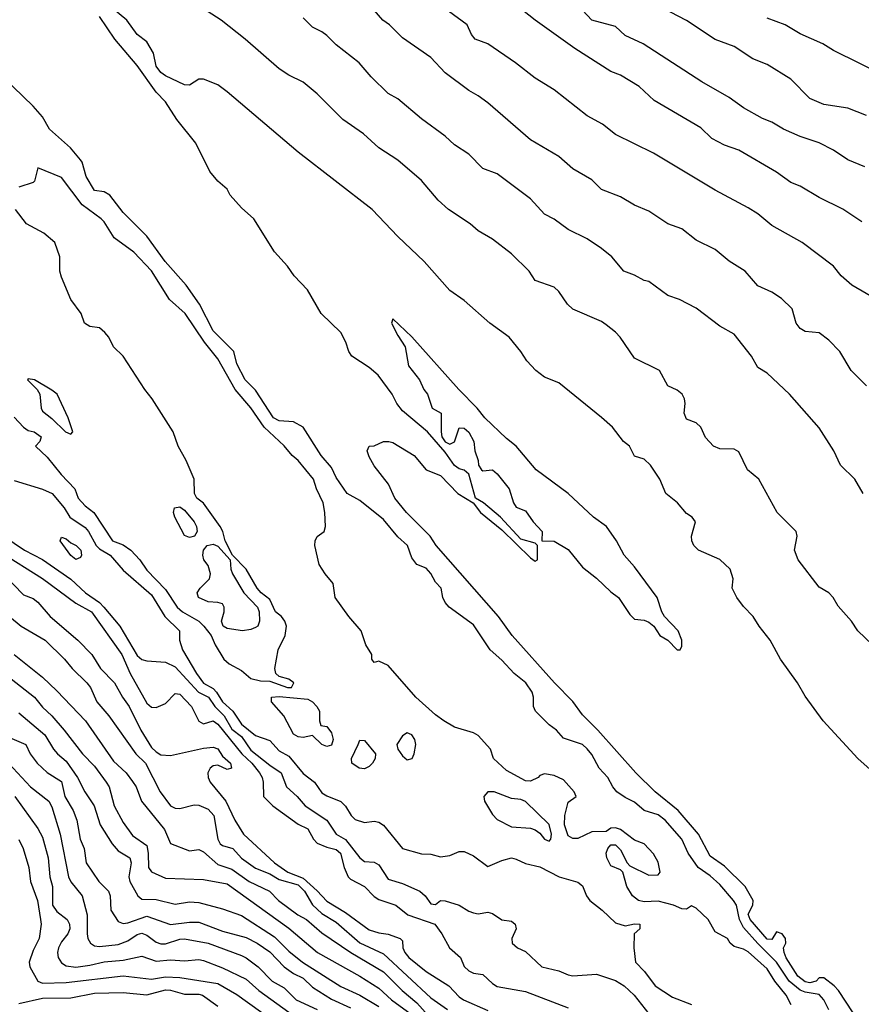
# Model space of a CAD drawing. Header units: metres. Extents: x -46681 to -43747, y -240911 to -237677.
# Tile 1037 of 1056: x -44334 to -44245, y -238198 to -238094. Entities that reach past the tile are written whole.
import ezdxf

# ---------------------------------------------------------------- set-up
doc = ezdxf.new("R2010")
doc.units = ezdxf.units.M
doc.layers.add('CONTOUR_INDEX', color=1, linetype='Continuous')
doc.layers.add('CONTOUR_INTER', color=3, linetype='Continuous')

msp = doc.modelspace()

# ---------------------------------------------------------------- linework, layer by layer
at = {"layer": 'CONTOUR_INDEX'}
for points, elevation in [([(-44244.6, -238132.66), (-44246.24, -238131.02), (-44247.42, -238129.02), (-44248.6, -238127.83), (-44249.6, -238127.05), (-44251.1, -238126.92), (-44251.6, -238126.6), (-44252.04, -238126.02), (-44252.47, -238124.52), (-44253.6, -238123.44), (-44254.6, -238122.74), (-44256.1, -238122.07), (-44257.42, -238120.52), (-44259.1, -238119.49), (-44260.6, -238118.26), (-44262.6, -238117.25), (-44264.1, -238116.08), (-44265.6, -238115.53), (-44267.6, -238114.2), (-44269.1, -238113.56), (-44270.6, -238112.68), (-44272.6, -238111.92), (-44273.6, -238110.88), (-44275.6, -238109.71), (-44277.1, -238108.41), (-44280.1, -238106.68), (-44284.6, -238102.75), (-44285.6, -238102.01), (-44286.6, -238101.46), (-44289.1, -238099.57), (-44290.6, -238097.95), (-44293.6, -238095.9), (-44294.96, -238094.52), (-44295.66, -238094.02), (-44296.6, -238092.96)], 60), ([(-44242.45, -238100.02), (-44248.1, -238097.21), (-44249.23, -238096.52), (-44251.6, -238095.47), (-44253.21, -238094.52), (-44255.1, -238093.82)], 65), ([(-44248.6, -238198.56), (-44249.1, -238197.52), (-44249.6, -238196.95), (-44251.1, -238196.71), (-44251.6, -238196.5), (-44252.78, -238195.52), (-44254.1, -238193.51), (-44256.1, -238191.57), (-44257.6, -238189.85), (-44258.02, -238189.02), (-44258.35, -238187.52), (-44258.66, -238187.02), (-44260.1, -238185.33), (-44261.1, -238184.42), (-44262.37, -238183.52), (-44263.44, -238182.02), (-44264.1, -238180.52), (-44265.87, -238178.52), (-44266.6, -238177.96), (-44268.1, -238177.49), (-44269.1, -238176.62), (-44270.1, -238176.14), (-44270.97, -238175.52), (-44271.39, -238175.02), (-44271.93, -238174.02), (-44272.85, -238173.02), (-44273.6, -238171.59), (-44274.1, -238171), (-44274.6, -238170.52), (-44276.6, -238169.86), (-44277.34, -238169.02), (-44278.1, -238168.45), (-44279.56, -238167.02), (-44279.76, -238166.52), (-44279.78, -238165.52), (-44279.92, -238165.02), (-44280.56, -238164.02), (-44281.81, -238163.02), (-44283.1, -238161.61), (-44284.35, -238160.52), (-44286.1, -238157.9), (-44288.68, -238156.02), (-44289.11, -238155.52), (-44289.34, -238155.02), (-44289.53, -238154.02), (-44290.1, -238153.39), (-44290.6, -238152.46), (-44291.1, -238151.92), (-44292.1, -238151.51), (-44292.6, -238150.83), (-44293.07, -238149.52), (-44294.1, -238148.6), (-44295.6, -238146.76), (-44298.1, -238144.75), (-44299.45, -238144.02), (-44300.6, -238142.33), (-44301.1, -238141.26), (-44302.17, -238140.02), (-44304.07, -238137.02), (-44305.1, -238136.44), (-44306.6, -238136.34), (-44307.2, -238136.02), (-44309.1, -238133.11), (-44310.2, -238132.02), (-44311.1, -238130.33), (-44311.42, -238129.02), (-44313.6, -238126.84), (-44315.03, -238124.02), (-44316.45, -238122.02), (-44318.64, -238119.52), (-44320.6, -238116.84), (-44323.1, -238114.35), (-44324.49, -238112.52), (-44325.1, -238112.16), (-44326.1, -238112.02), (-44326.98, -238110.52), (-44327.41, -238109.02), (-44327.6, -238108.78), (-44328.66, -238107.52), (-44330.87, -238105.52), (-44331.6, -238104.23), (-44332.6, -238103.11), (-44336.83, -238099.02)], 55), ([(-44339.1, -238146.23), (-44333.49, -238150.02), (-44331.6, -238150.98), (-44328.6, -238153.07), (-44327.05, -238154.52), (-44325.6, -238155.54), (-44325.13, -238156.02), (-44323.43, -238158.02), (-44321.6, -238161.12), (-44321.1, -238161.55), (-44320.6, -238161.71), (-44318.6, -238161.84), (-44317.6, -238162.34), (-44315.13, -238165.02), (-44314.07, -238165.52), (-44313.41, -238166.52), (-44312.42, -238167.52), (-44311.6, -238168.91), (-44310.6, -238169.68), (-44309.6, -238171.15), (-44307.6, -238172.73), (-44306.4, -238173.52), (-44305.84, -238175.02), (-44304.7, -238176.02), (-44303.88, -238177.02), (-44301.6, -238178.54), (-44300.6, -238179.99), (-44299.6, -238180.57), (-44298.1, -238182.5), (-44297.6, -238182.88), (-44296.6, -238182.97), (-44296.1, -238183.25), (-44295.1, -238184.76), (-44293.6, -238185.23), (-44291.75, -238186.02), (-44291.21, -238186.52), (-44290.6, -238187.35), (-44290.1, -238187.44), (-44289.6, -238187.03), (-44289.1, -238187.05), (-44287.6, -238187.49), (-44286.6, -238188.14), (-44286.1, -238188.33), (-44285.6, -238188.43), (-44284.6, -238188.26), (-44284.1, -238188.37), (-44283.1, -238189.04), (-44282.1, -238189.2), (-44281.7, -238189.52), (-44281.61, -238190.02), (-44282.04, -238191.02), (-44282.01, -238191.52), (-44281.45, -238192.02), (-44280.6, -238192.39), (-44278.87, -238194.02), (-44277.1, -238194.44), (-44276.1, -238194.87), (-44275.6, -238194.96), (-44273.1, -238194.81), (-44271.1, -238195.48), (-44270.21, -238196.02), (-44269.14, -238197.02), (-44267.6, -238198.97)], 55), ([(-44329.74, -238149.02), (-44329.6, -238148.64), (-44329.1, -238148.8), (-44328.6, -238149.24), (-44328.06, -238149.52), (-44327.55, -238150.02), (-44327.49, -238150.52), (-44327.6, -238150.79), (-44328.1, -238150.98), (-44328.6, -238150.57), (-44329.74, -238149.02)], 55), ([(-44337.1, -238161.9), (-44332.44, -238165.52), (-44331.6, -238166.6), (-44330.6, -238167.52), (-44329.3, -238169.02), (-44327.39, -238171.52), (-44326.1, -238172.83), (-44324.88, -238174.52), (-44324.58, -238175.02), (-44324.03, -238177.02), (-44323.1, -238178.77), (-44322.1, -238180.16), (-44320.6, -238181.22), (-44320.44, -238182.02), (-44320.41, -238183.52), (-44320.1, -238183.99), (-44318.6, -238184.64), (-44314.6, -238184.8), (-44312.1, -238185.26), (-44305.6, -238189.95), (-44302.58, -238192.52), (-44298.1, -238195.01), (-44296.1, -238196.29), (-44294.75, -238197.52), (-44292.67, -238199.02)], 60), ([(-44334.1, -238180.57), (-44333.63, -238181.52), (-44333.06, -238183.52), (-44332.87, -238185.02), (-44332.12, -238187.02), (-44331.8, -238189.02), (-44331.74, -238189.52), (-44331.97, -238191.02), (-44332.6, -238192.3), (-44333, -238193.52), (-44332.95, -238194.02), (-44332.1, -238195.55), (-44331.6, -238195.73), (-44329.1, -238195.68), (-44323.1, -238194.98), (-44320.1, -238195.31), (-44318.6, -238195.06), (-44317.1, -238195.14), (-44313.1, -238195.78), (-44311.1, -238196.96), (-44306.08, -238200.52)], 65)]:
    msp.add_lwpolyline(points, dxfattribs=dict(at, elevation=elevation))
at = {"layer": 'CONTOUR_INTER'}
for points, elevation in [([(-44245.1, -238115.31), (-44247.1, -238113.99), (-44249.6, -238112.75), (-44251.6, -238111.56), (-44252.6, -238111.16), (-44254.1, -238110.09), (-44258.1, -238107.75), (-44259.6, -238107.21), (-44260.94, -238106.52), (-44262.1, -238105.39), (-44267.02, -238102.52), (-44268.6, -238101.03), (-44270.6, -238099.85), (-44271.6, -238099.43), (-44275.4, -238097.02), (-44279.6, -238094.01), (-44284.6, -238090.06)], 62), ([(-44242.4, -238161.52), (-44245.51, -238158.52), (-44246.2, -238157.52), (-44247.6, -238155.93), (-44248.14, -238155.02), (-44248.6, -238154.52), (-44249.6, -238153.9), (-44251.83, -238151.02), (-44252.21, -238150.02), (-44251.92, -238148.52), (-44252.05, -238148.02), (-44254.03, -238146.02), (-44255.98, -238142.52), (-44257.18, -238141.52), (-44258.1, -238139.62), (-44258.6, -238139.34), (-44260.1, -238139.31), (-44260.75, -238139.02), (-44261.6, -238138.12), (-44262.11, -238137.02), (-44262.6, -238136.54), (-44263.6, -238136.16), (-44263.85, -238135.52), (-44263.75, -238134.52), (-44263.82, -238134.02), (-44264.08, -238133.52), (-44264.6, -238133.12), (-44265.6, -238132.65), (-44266.47, -238131.02), (-44269.1, -238129.71), (-44270.61, -238127.52), (-44271.1, -238126.97), (-44272.1, -238126.2), (-44272.6, -238125.86), (-44275.6, -238124.54), (-44276.18, -238124.02), (-44277.1, -238122.67), (-44277.6, -238122.23), (-44279.6, -238121.51), (-44280.23, -238120.52), (-44282.1, -238118.7), (-44284.1, -238117.16), (-44285.6, -238116.29), (-44286.46, -238115.52), (-44288.73, -238114.02), (-44289.83, -238113.02), (-44291.6, -238110.97), (-44294.1, -238108.8), (-44296.09, -238107.52), (-44297.72, -238106.02), (-44299.9, -238104.52), (-44302.6, -238101.81), (-44304.1, -238100.58), (-44305.6, -238099.85), (-44306.6, -238099.18), (-44310.22, -238096.02), (-44312.73, -238094.02), (-44315.6, -238092.18)], 58), ([(-44243.54, -238123.52), (-44246.15, -238122.02), (-44247.3, -238121.02), (-44248.1, -238120.02), (-44251.42, -238117.52), (-44254.6, -238115.71), (-44256.1, -238114.49), (-44257.1, -238113.84), (-44260.6, -238111.98), (-44267.1, -238108.06), (-44271.1, -238106.09), (-44272.5, -238105.02), (-44274.1, -238104.14), (-44277.6, -238101.37), (-44279.6, -238100.14), (-44281.68, -238098.52), (-44284.6, -238096.51), (-44285.93, -238096.02), (-44286.32, -238095.52), (-44286.76, -238094.52), (-44290.18, -238092.02)], 61), ([(-44243.6, -238173.75), (-44245.52, -238172.02), (-44249.17, -238168.02), (-44251.1, -238165.44), (-44251.89, -238164.02), (-44253.68, -238161.52), (-44254.78, -238159.52), (-44255.96, -238158.02), (-44256.57, -238157.02), (-44257.6, -238155.97), (-44258.31, -238155.02), (-44258.78, -238154.02), (-44258.69, -238153.02), (-44259.02, -238152.02), (-44260.1, -238151), (-44262.36, -238150.02), (-44262.85, -238149.52), (-44263.06, -238149.02), (-44263.08, -238148.52), (-44262.67, -238147.02), (-44263.02, -238146.52), (-44263.6, -238146.12), (-44264.56, -238145.02), (-44265.81, -238144.02), (-44266.43, -238142.52), (-44267.42, -238141.02), (-44268.1, -238140.41), (-44269.1, -238140.08), (-44269.63, -238139.02), (-44270.25, -238138.52), (-44271.41, -238137.02), (-44272.6, -238136), (-44277.1, -238132.34), (-44278.6, -238131.75), (-44279.52, -238131.02), (-44280.48, -238130.02), (-44281.1, -238129.02), (-44282.32, -238127.52), (-44284.37, -238126.02), (-44287.1, -238123.63), (-44288.6, -238122.57), (-44291.31, -238119.52), (-44294.1, -238116.89), (-44296.8, -238114.02), (-44304.6, -238107.98), (-44312.1, -238101.59), (-44313.1, -238100.87), (-44314.6, -238100.24), (-44315.1, -238100.26), (-44316.1, -238100.89), (-44316.6, -238100.84), (-44318.6, -238099.9), (-44319.1, -238099.54), (-44319.6, -238098.89), (-44319.9, -238097.52), (-44320.6, -238096.32), (-44321.6, -238095.52), (-44322.69, -238094.02), (-44324.1, -238092.86)], 57), ([(-44244.78, -238109.52), (-44246.6, -238108.76), (-44248.1, -238107.76), (-44249.6, -238106.97), (-44251.6, -238106.32), (-44253.36, -238105.52), (-44254.6, -238104.79), (-44255.6, -238104.42), (-44257.6, -238103.28), (-44259.1, -238102.2), (-44261.98, -238100.52), (-44268.2, -238096.52), (-44270.1, -238095.64), (-44271.1, -238094.68), (-44273.6, -238094.02), (-44274.6, -238092.97)], 63), ([(-44244.6, -238104.11), (-44246.6, -238103.33), (-44249.1, -238102.92), (-44250.6, -238102.29), (-44252.6, -238100.26), (-44255.1, -238098.71), (-44256.6, -238098.1), (-44258.6, -238096.81), (-44260.6, -238096.06), (-44263.6, -238094.06), (-44266.1, -238092.77)], 64), ([(-44245.29, -238200.02), (-44247.56, -238196.52), (-44248.03, -238196.02), (-44249.1, -238195.19), (-44249.6, -238195.17), (-44249.93, -238195.52), (-44250.6, -238195.7), (-44251.1, -238195.62), (-44251.85, -238195.02), (-44253.1, -238193.08), (-44253.32, -238192.52), (-44253.37, -238192.02), (-44253.13, -238191.52), (-44253.17, -238191.02), (-44253.51, -238190.52), (-44254.1, -238190.34), (-44254.6, -238191.12), (-44255.1, -238191.09), (-44256.9, -238189.02), (-44257.1, -238188.44), (-44256.62, -238187.52), (-44256.57, -238187.02), (-44257.43, -238185.52), (-44259.6, -238183.39), (-44261.1, -238182.32), (-44262.34, -238180.02), (-44264.51, -238177.52), (-44266.94, -238175.52), (-44268.95, -238173.52), (-44272.96, -238169.02), (-44274.6, -238167.4), (-44275.6, -238165.98), (-44277.55, -238164.02), (-44282.02, -238159.02), (-44283.47, -238157.02), (-44290.03, -238149.52), (-44290.69, -238148.52), (-44293.18, -238146.02), (-44294.41, -238144.52), (-44295.06, -238143.02), (-44296.6, -238141.1), (-44297.1, -238140.14), (-44297.32, -238139.52), (-44297.1, -238139.01), (-44296.6, -238138.98), (-44295.6, -238138.53), (-44295.03, -238138.52), (-44294.6, -238138.62), (-44292.36, -238140.02), (-44291.1, -238141.51), (-44289.6, -238142.12), (-44287.76, -238144.02), (-44286.12, -238145.02), (-44285.35, -238146.02), (-44283.1, -238147.87), (-44280.1, -238150.83), (-44279.6, -238151.16), (-44279.36, -238151.02), (-44279.34, -238149.52), (-44279.6, -238149.27), (-44281.1, -238148.85), (-44283.25, -238146.52), (-44285.06, -238145.02), (-44285.89, -238144.52), (-44286.6, -238141.99), (-44287.1, -238141.57), (-44287.6, -238141.42), (-44288.1, -238141.08), (-44289.1, -238139.66), (-44290.96, -238137.52), (-44293.6, -238135.28), (-44294.18, -238134.52), (-44294.68, -238133.52), (-44296.15, -238131.52), (-44297.1, -238130.72), (-44298.95, -238129.52), (-44299.27, -238129.02), (-44299.59, -238128.02), (-44300.1, -238127.02), (-44302.19, -238125.02), (-44303.62, -238122.52), (-44305.04, -238121.02), (-44305.75, -238120.02), (-44307.1, -238118.51), (-44309.3, -238115.02), (-44310.6, -238113.83), (-44311.78, -238112.52), (-44312.1, -238111.86), (-44313.1, -238111.03), (-44313.95, -238110.02), (-44315.41, -238107.02), (-44317.42, -238104.52), (-44318.6, -238102.66), (-44319.6, -238101.63), (-44321.6, -238098.81), (-44323.97, -238096.02), (-44325.6, -238093.65)], 56), ([(-44244.95, -238144.02), (-44245.84, -238142.52), (-44247.36, -238141.02), (-44248.07, -238139.52), (-44249.6, -238137.07), (-44252.73, -238133.52), (-44255.1, -238131.3), (-44256.1, -238130.71), (-44256.77, -238129.52), (-44258.6, -238127.18), (-44260.1, -238126.34), (-44262.6, -238124.43), (-44264.34, -238123.52), (-44265.6, -238123.11), (-44267.6, -238121.63), (-44268.1, -238121.52), (-44269.1, -238120.96), (-44270.22, -238120.52), (-44271.5, -238119.02), (-44272.6, -238118.14), (-44274.1, -238117.13), (-44276.1, -238116.14), (-44277.6, -238115.06), (-44278.61, -238114.52), (-44280.1, -238112.88), (-44283.6, -238110.24), (-44285.1, -238109.7), (-44286.6, -238108.18), (-44288.1, -238107.18), (-44289.1, -238106.27), (-44291.6, -238104.45), (-44294.1, -238102.32), (-44295.1, -238101.77), (-44296.9, -238100.02), (-44298.17, -238098.52), (-44300.6, -238096.63), (-44301.6, -238095.64), (-44302.1, -238095.25), (-44303.1, -238094.77), (-44304.1, -238093.78)], 59), ([(-44252.56, -238198.02), (-44253.09, -238197.02), (-44254.3, -238195.52), (-44255.1, -238194.23), (-44257.1, -238192.45), (-44257.6, -238192.17), (-44258.6, -238191.87), (-44259, -238191.52), (-44259.29, -238191.02), (-44260.6, -238190.33), (-44261.31, -238189.02), (-44262.6, -238187.84), (-44263.1, -238187.58), (-44263.6, -238187.92), (-44264.1, -238187.9), (-44264.98, -238187.52), (-44266.6, -238187.08), (-44268.1, -238187.17), (-44268.69, -238187.02), (-44269.33, -238186.52), (-44269.91, -238185.52), (-44270.35, -238184.02), (-44270.6, -238183.79), (-44271.6, -238183.36), (-44272.01, -238182.52), (-44272.09, -238182.02), (-44271.91, -238181.52), (-44271.6, -238181.12), (-44271.1, -238181.15), (-44270.6, -238181.67), (-44269.89, -238183.02), (-44269.6, -238183.35), (-44267.6, -238184.33), (-44266.6, -238184.3), (-44266.38, -238184.02), (-44266.6, -238182.98), (-44267.1, -238182.09), (-44268.1, -238181.04), (-44269.1, -238180.64), (-44270.6, -238179.53), (-44271.1, -238179.33), (-44271.6, -238179.39), (-44272.1, -238179.73), (-44273.6, -238179.77), (-44275.1, -238180.47), (-44275.6, -238180.48), (-44276.1, -238180.2), (-44276.48, -238179.02), (-44276.46, -238178.02), (-44276.1, -238176.64), (-44275.26, -238176.02), (-44275.49, -238175.52), (-44276.6, -238174.26), (-44277.6, -238173.82), (-44278.6, -238173.64), (-44279.1, -238173.8), (-44279.29, -238174.02), (-44280.1, -238174.42), (-44280.6, -238174.36), (-44282.6, -238173.29), (-44283.98, -238172.02), (-44284.3, -238171.02), (-44285.6, -238169.57), (-44286.1, -238169.31), (-44288.1, -238168.7), (-44289.24, -238168.02), (-44290.1, -238167.41), (-44292.18, -238165.52), (-44295.1, -238162.2), (-44296.1, -238161.73), (-44296.6, -238161.88), (-44296.83, -238161.52), (-44296.85, -238161.02), (-44297.46, -238160.02), (-44297.96, -238158.52), (-44299.26, -238157.02), (-44300.72, -238155.02), (-44300.9, -238153.52), (-44301.77, -238152.52), (-44302.38, -238151.52), (-44302.86, -238149.52), (-44302.81, -238149.02), (-44302.6, -238148.57), (-44301.85, -238148.02), (-44301.73, -238147.52), (-44301.78, -238146.02), (-44301.96, -238145.02), (-44302.68, -238143.52), (-44303, -238142.52), (-44304.6, -238140.54), (-44305.26, -238140.02), (-44306.1, -238138.97), (-44308.19, -238137.02), (-44309.6, -238134.99), (-44311.25, -238133.02), (-44313.1, -238129.8), (-44314.5, -238128.02), (-44316.53, -238125.02), (-44318.2, -238123.52), (-44320.1, -238120.49), (-44321.97, -238118.52), (-44324.02, -238117.02), (-44325.1, -238115.33), (-44325.42, -238115.02), (-44327.43, -238113.52), (-44329.6, -238110.66), (-44332.1, -238109.62), (-44332.44, -238111.02), (-44332.6, -238111.18), (-44334.1, -238111.67)], 54), ([(-44334.6, -238135.97), (-44333.6, -238137), (-44333.1, -238137.35), (-44332.49, -238137.52), (-44331.73, -238138.02), (-44331.89, -238138.52), (-44332.35, -238139.02), (-44331.1, -238140.19), (-44329.62, -238142.02), (-44328.19, -238143.52), (-44327.84, -238144.52), (-44327.1, -238145.33), (-44326.18, -238146.02), (-44324.2, -238149.02), (-44323.1, -238149.44), (-44322.29, -238150.02), (-44321.34, -238151.02), (-44320.6, -238152.11), (-44318.6, -238154.17), (-44317.37, -238156.02), (-44316.81, -238156.52), (-44315.1, -238157.52), (-44314.57, -238158.02), (-44313.78, -238159.02), (-44313.38, -238160.02), (-44312.45, -238161.52), (-44311.91, -238162.02), (-44310.6, -238162.71), (-44309.6, -238163.56), (-44308.6, -238163.81), (-44307.6, -238163.84), (-44305.72, -238164.52), (-44305.31, -238164.52), (-44305.07, -238164.02), (-44305.6, -238163.65), (-44306.6, -238163.34), (-44306.98, -238163.02), (-44307.08, -238162.52), (-44306.73, -238160.52), (-44305.97, -238159.02), (-44305.86, -238158.02), (-44306.02, -238157.52), (-44306.37, -238157.02), (-44306.99, -238156.52), (-44307.6, -238155.23), (-44308.51, -238154.52), (-44308.93, -238154.02), (-44310.1, -238152), (-44311.55, -238150.52), (-44312.31, -238149.02), (-44312.55, -238148.02), (-44312.85, -238147.52), (-44314.6, -238145.05), (-44315.31, -238144.52), (-44315.56, -238144.02), (-44315.58, -238142.52), (-44316.42, -238140.52), (-44317.28, -238139.02), (-44317.79, -238137.52), (-44320.01, -238134.02), (-44320.81, -238133.02), (-44323.08, -238129.52), (-44324.11, -238128.52), (-44324.6, -238127.52), (-44325.01, -238127.02), (-44325.6, -238126.53), (-44326.6, -238126.39), (-44327.16, -238126.02), (-44327.51, -238125.02), (-44328.62, -238123.52), (-44329.6, -238121.17), (-44329.76, -238120.52), (-44329.78, -238119.02), (-44330.29, -238117.52), (-44331.47, -238116.52), (-44333.3, -238115.52), (-44334.46, -238114.02)], 53), ([(-44294.6, -238125.56), (-44294.76, -238126.02), (-44294.1, -238127.32), (-44293.3, -238128.52), (-44292.98, -238130.52), (-44291.81, -238132.02), (-44291.36, -238133.02), (-44290.97, -238133.52), (-44290.45, -238135.02), (-44289.51, -238135.52), (-44289.53, -238137.52), (-44289.43, -238138.02), (-44289.1, -238138.56), (-44288.6, -238138.82), (-44288.1, -238138.55), (-44287.6, -238137.09), (-44287.1, -238137.13), (-44286.6, -238137.56), (-44286.06, -238138.52), (-44285.97, -238139.52), (-44285.61, -238140.52), (-44285.57, -238141.02), (-44285.25, -238141.52), (-44285.1, -238141.64), (-44284.1, -238141.53), (-44283.6, -238141.94), (-44282.34, -238143.52), (-44281.87, -238145.02), (-44281.6, -238145.46), (-44280.6, -238145.84), (-44279.81, -238147.02), (-44278.84, -238148.02), (-44278.89, -238149.02), (-44277.6, -238149.05), (-44276.1, -238149.94), (-44274.6, -238151.8), (-44273.1, -238152.95), (-44271.6, -238154.41), (-44270.79, -238155.02), (-44269.6, -238156.8), (-44269.1, -238157.29), (-44268.1, -238157.4), (-44267.6, -238157.63), (-44267.07, -238158.02), (-44266.44, -238159.02), (-44265.6, -238159.53), (-44264.6, -238160.55), (-44264.28, -238160.52), (-44264.1, -238160.15), (-44264.09, -238159.52), (-44264.51, -238158.52), (-44265.95, -238157.02), (-44266.23, -238156.52), (-44266.71, -238155.02), (-44269.1, -238151.76), (-44270.19, -238150.52), (-44270.99, -238149.02), (-44272.06, -238147.52), (-44273.45, -238146.52), (-44276.12, -238144.02), (-44279.49, -238141.52), (-44281.59, -238139.02), (-44282.6, -238138.22), (-44284.91, -238136.02), (-44285.7, -238135.02), (-44287.66, -238133.02), (-44292.6, -238127.48), (-44294.6, -238125.56)], 56), ([(-44333.1, -238131.91), (-44333.2, -238132.02), (-44332.17, -238133.02), (-44331.9, -238133.52), (-44331.73, -238135.02), (-44331.6, -238135.32), (-44330.6, -238136.1), (-44329.16, -238137.52), (-44328.6, -238137.74), (-44328.4, -238137.52), (-44328.88, -238136.02), (-44330.07, -238133.52), (-44330.6, -238133.09), (-44332.44, -238132.02), (-44333.1, -238131.91)], 52), ([(-44334.6, -238142.66), (-44331.6, -238143.56), (-44330.57, -238144.02), (-44329.33, -238145.52), (-44328.73, -238146.52), (-44327.1, -238147.63), (-44326.74, -238148.02), (-44325.92, -238149.52), (-44325.6, -238149.86), (-44324.45, -238150.52), (-44323.1, -238152.11), (-44320.1, -238154.72), (-44318.68, -238157.02), (-44317.14, -238158.52), (-44317.13, -238159.52), (-44316.82, -238160.52), (-44315.33, -238163.02), (-44314.6, -238164.04), (-44313.6, -238164.61), (-44313.23, -238165.02), (-44312.6, -238166.02), (-44311.52, -238167.02), (-44310.6, -238168.38), (-44309.1, -238169.59), (-44307.6, -238170.11), (-44306.6, -238171.21), (-44305.6, -238171.77), (-44304.1, -238173.6), (-44302.89, -238174.52), (-44302.1, -238175.64), (-44301.6, -238175.97), (-44300.1, -238176.56), (-44299.6, -238177.04), (-44299.02, -238178.02), (-44298.6, -238178.45), (-44297.6, -238178.76), (-44296.6, -238178.62), (-44296.1, -238178.73), (-44295.6, -238179.07), (-44293.6, -238181.53), (-44291.6, -238182.07), (-44290.6, -238182.13), (-44289.6, -238182.41), (-44288.6, -238182.26), (-44287.6, -238181.83), (-44287.1, -238181.84), (-44286.1, -238182.3), (-44284.6, -238183.42), (-44283.1, -238182.78), (-44282.1, -238182.52), (-44281.6, -238182.63), (-44280.6, -238183.12), (-44279.1, -238183.44), (-44277.04, -238184.52), (-44275.1, -238185.08), (-44274.6, -238185.47), (-44274.18, -238186.52), (-44273.82, -238187.02), (-44272.51, -238188.02), (-44271.1, -238189.36), (-44270.1, -238189.7), (-44269.1, -238189.47), (-44268.53, -238189.52), (-44268.54, -238190.02), (-44269.14, -238190.52), (-44269.17, -238192.02), (-44268.99, -238193.52), (-44268.04, -238194.52), (-44266.94, -238196.02), (-44265.1, -238197.22), (-44263.1, -238198)], 54), ([(-44317.66, -238145.52), (-44317.1, -238145.44), (-44316.6, -238145.78), (-44315.59, -238147.02), (-44315.35, -238147.52), (-44315.29, -238148.02), (-44315.56, -238148.52), (-44316.1, -238148.66), (-44316.6, -238148.47), (-44317.63, -238146.52), (-44317.76, -238146.02), (-44317.66, -238145.52)], 53), ([(-44314.23, -238149.52), (-44313.6, -238149.36), (-44313.1, -238149.57), (-44311.8, -238151.02), (-44311.71, -238152.02), (-44311.53, -238152.52), (-44310.33, -238154.52), (-44308.9, -238156.02), (-44308.72, -238156.52), (-44308.71, -238157.52), (-44308.88, -238158.02), (-44309.1, -238158.19), (-44309.6, -238158.4), (-44310.5, -238158.52), (-44312.1, -238158.27), (-44312.52, -238158.02), (-44312.72, -238157.52), (-44312.42, -238156.52), (-44312.41, -238156.02), (-44312.6, -238155.68), (-44313.1, -238155.52), (-44314.1, -238155.47), (-44315.12, -238155.02), (-44315.26, -238154.52), (-44314.94, -238154.02), (-44313.96, -238153.02), (-44313.85, -238152.52), (-44314.1, -238151.63), (-44314.57, -238151.02), (-44314.68, -238150.52), (-44314.59, -238150.02), (-44314.23, -238149.52)], 53), ([(-44336.1, -238150.18), (-44331.6, -238153), (-44328.1, -238155.62), (-44326.43, -238156.52), (-44323.21, -238161.02), (-44322.33, -238163.02), (-44320.6, -238166.16), (-44320.1, -238166.58), (-44319.6, -238166.61), (-44318.6, -238166.19), (-44317.6, -238165.14), (-44317.1, -238165.23), (-44315.86, -238166.52), (-44315.1, -238168.07), (-44314.6, -238168.35), (-44313.6, -238168.03), (-44313.1, -238168.39), (-44310.57, -238171.52), (-44309.49, -238172.52), (-44308.7, -238173.52), (-44308.42, -238174.02), (-44308.3, -238174.52), (-44308.26, -238176.02), (-44307.3, -238177.02), (-44304.6, -238178.94), (-44303.6, -238179.43), (-44302.98, -238180.52), (-44302.6, -238180.96), (-44301.6, -238181.39), (-44300.6, -238181.61), (-44300.13, -238182.02), (-44299.74, -238183.52), (-44299.33, -238184.52), (-44299.1, -238184.76), (-44297.6, -238185.54), (-44296.6, -238186.59), (-44296.1, -238186.9), (-44294.3, -238187.52), (-44293.03, -238188.52), (-44290.2, -238189.52), (-44289.45, -238190.52), (-44288.62, -238192.02), (-44287.46, -238193.02), (-44287.1, -238193.98), (-44286.6, -238194.44), (-44286.1, -238194.7), (-44285.1, -238194.83), (-44284.1, -238195.79), (-44283.6, -238196.11), (-44280.6, -238196.62), (-44276.1, -238198.34)], 56), ([(-44335.76, -238152.52), (-44333.6, -238154.72), (-44332.6, -238155.11), (-44332.1, -238155.49), (-44330.8, -238157.02), (-44327.86, -238159.52), (-44326.39, -238161.02), (-44325.47, -238162.52), (-44323.99, -238164.02), (-44323.17, -238165.52), (-44322.44, -238166.52), (-44321.21, -238169.02), (-44320.1, -238170.84), (-44319.6, -238171.32), (-44319.1, -238171.61), (-44318.1, -238171.7), (-44314.6, -238170.91), (-44313.6, -238170.82), (-44313.1, -238170.98), (-44312.6, -238171.78), (-44311.76, -238172.52), (-44311.66, -238173.02), (-44312.1, -238173.19), (-44313.1, -238172.72), (-44313.6, -238172.79), (-44313.89, -238173.02), (-44314.16, -238173.52), (-44314.12, -238174.02), (-44313.91, -238174.52), (-44312.24, -238176.52), (-44311.31, -238178.52), (-44310.4, -238180.02), (-44307.11, -238183.02), (-44305.7, -238184.02), (-44304.1, -238184.67), (-44302.6, -238185.99), (-44301.6, -238187.08), (-44299.6, -238188.28), (-44297.1, -238190.12), (-44296.1, -238190.44), (-44295.1, -238190.57), (-44293.83, -238191.02), (-44293.6, -238191.28), (-44293.56, -238192.02), (-44293.34, -238192.52), (-44292.92, -238193.02), (-44291.09, -238194.52), (-44288.7, -238196.02), (-44287.6, -238197.2), (-44287.14, -238197.52), (-44284.6, -238198.64)], 57), ([(-44335.1, -238157.03), (-44333.84, -238158.02), (-44331.33, -238159.52), (-44329.28, -238161.52), (-44328.48, -238162.52), (-44326.91, -238164.02), (-44326.54, -238164.52), (-44325.86, -238166.02), (-44324.6, -238167.52), (-44321.74, -238171.52), (-44320.74, -238172.52), (-44319.17, -238175.52), (-44318.1, -238177.01), (-44317.6, -238177.26), (-44317.1, -238177.29), (-44315.6, -238176.91), (-44315.1, -238176.93), (-44314.1, -238177.38), (-44313.52, -238178.02), (-44313.08, -238180.52), (-44312.84, -238181.02), (-44312.6, -238181.22), (-44311.52, -238181.52), (-44310.6, -238182.53), (-44309.1, -238183.61), (-44307.6, -238184.19), (-44306.6, -238184.8), (-44304.6, -238185.36), (-44303.93, -238186.02), (-44303.1, -238187.46), (-44302.1, -238188.38), (-44300.6, -238189.31), (-44298.1, -238191.48), (-44295.6, -238192.64), (-44290.6, -238197.29), (-44288.86, -238198.52)], 58), ([(-44334.6, -238161.02), (-44331.6, -238163.44), (-44330.1, -238164.85), (-44327.08, -238168.02), (-44324.1, -238172.29), (-44322.78, -238173.52), (-44322.1, -238174.45), (-44321.73, -238175.02), (-44321.15, -238176.52), (-44318.74, -238179.52), (-44318.1, -238181.01), (-44316.1, -238181.77), (-44315.1, -238181.62), (-44314.6, -238181.87), (-44313.1, -238183.22), (-44311.6, -238183.71), (-44309.8, -238185.02), (-44307.64, -238186.02), (-44306.7, -238187.02), (-44304.65, -238188.52), (-44303.74, -238189.02), (-44302.1, -238190.43), (-44299.05, -238192.52), (-44295.6, -238194.56), (-44293.64, -238196.52), (-44292.1, -238197.83), (-44290.6, -238199.48)], 59), ([(-44307.42, -238165.52), (-44306.6, -238165.48), (-44303.6, -238165.75), (-44303.1, -238166.04), (-44302.63, -238166.52), (-44302.36, -238167.02), (-44302.37, -238168.02), (-44302.23, -238168.52), (-44301.6, -238168.65), (-44301.1, -238169.29), (-44300.93, -238170.02), (-44301.1, -238170.62), (-44301.6, -238170.76), (-44302.1, -238170.55), (-44303.1, -238169.58), (-44304.1, -238169.79), (-44304.6, -238169.73), (-44305.1, -238169.43), (-44306.13, -238167.52), (-44307.41, -238166.02), (-44307.42, -238165.52)], 54), ([(-44334.1, -238167.19), (-44331.37, -238169.52), (-44330.43, -238171.02), (-44330.03, -238171.52), (-44329.1, -238172.29), (-44327.89, -238174.02), (-44327.15, -238175.52), (-44326.16, -238177.02), (-44325.53, -238179.02), (-44324.25, -238181.02), (-44323.6, -238181.76), (-44322.38, -238182.52), (-44322.23, -238183.02), (-44322.5, -238184.52), (-44322.39, -238185.02), (-44321.55, -238186.52), (-44321.1, -238186.88), (-44319.6, -238186.92), (-44317.6, -238187.41), (-44316.1, -238187.17), (-44315.1, -238187.24), (-44312.6, -238187.89), (-44310.6, -238188.6), (-44307.1, -238190.85), (-44305.6, -238192.35), (-44304.14, -238193.52), (-44300.1, -238196.08), (-44298.1, -238197.01), (-44296.1, -238198.2)], 61), ([(-44293.1, -238169.31), (-44293.6, -238169.61), (-44294.2, -238170.52), (-44294.1, -238171.04), (-44293.6, -238171.73), (-44293.1, -238172.14), (-44292.56, -238172.02), (-44292.36, -238171.52), (-44292.2, -238170.52), (-44292.31, -238170.02), (-44292.6, -238169.53), (-44293.1, -238169.31)], 53), ([(-44335.1, -238169.78), (-44333.37, -238170.52), (-44332.91, -238171.52), (-44332.17, -238172.52), (-44331.1, -238173.49), (-44329.6, -238174.45), (-44329.23, -238176.02), (-44328.35, -238177.52), (-44327.97, -238178.52), (-44327.64, -238180.52), (-44327.21, -238181.52), (-44326.98, -238183.02), (-44325.67, -238185.02), (-44324.65, -238186.02), (-44324.45, -238186.52), (-44324.38, -238188.02), (-44323.6, -238189.23), (-44323.1, -238189.44), (-44322.6, -238189.36), (-44320.6, -238188.67), (-44318.1, -238189.54), (-44316.1, -238189.29), (-44315.1, -238189.3), (-44312.6, -238190.26), (-44310.1, -238190.93), (-44308.93, -238191.52), (-44307.6, -238192.45), (-44306.1, -238194.03), (-44305.1, -238194.74), (-44304.1, -238195.23), (-44303.1, -238196.17), (-44301.1, -238197.45), (-44299.1, -238198.34)], 62), ([(-44298.27, -238170.52), (-44298.1, -238170.07), (-44297.6, -238170.1), (-44296.44, -238171.52), (-44296.47, -238172.02), (-44296.78, -238172.52), (-44297.1, -238172.87), (-44297.6, -238173.11), (-44298.18, -238173.02), (-44298.95, -238172.52), (-44298.98, -238172.02), (-44298.27, -238170.52)], 54), ([(-44335.6, -238172.05), (-44332.88, -238175.02), (-44330.94, -238176.52), (-44330.6, -238177.13), (-44329.75, -238180.02), (-44328.84, -238184.52), (-44328.6, -238185.03), (-44327.43, -238186.52), (-44326.88, -238188.52), (-44326.87, -238190.52), (-44326.8, -238191.02), (-44326.54, -238191.52), (-44326.1, -238191.79), (-44325.6, -238191.88), (-44323.6, -238191.65), (-44322.6, -238191.29), (-44321.6, -238190.62), (-44321.1, -238190.48), (-44320.6, -238190.69), (-44319.6, -238191.41), (-44319.1, -238191.59), (-44318.6, -238191.6), (-44317.1, -238191.1), (-44316.6, -238191.06), (-44314.1, -238191.53), (-44310.6, -238192.82), (-44310.1, -238193.06), (-44308.84, -238194.02), (-44307.37, -238195.52), (-44306.1, -238196.23), (-44304.82, -238197.52), (-44302.6, -238198.53)], 63), ([(-44284.6, -238175.52), (-44285, -238176.02), (-44284.94, -238176.52), (-44284.1, -238177.94), (-44283.6, -238178.45), (-44282.1, -238179.23), (-44280.1, -238179.39), (-44279.6, -238179.56), (-44279.1, -238179.9), (-44278.6, -238180.55), (-44278.1, -238180.75), (-44277.93, -238180.52), (-44277.87, -238180.02), (-44278.1, -238178.99), (-44280.6, -238176.57), (-44281.1, -238176.35), (-44282.1, -238176.23), (-44283.91, -238175.52), (-44284.6, -238175.52)], 53), ([(-44334.53, -238176.02), (-44332.1, -238179.42), (-44331.6, -238180.33), (-44331.02, -238182.52), (-44330.83, -238184.52), (-44330.56, -238185.52), (-44330.55, -238187.52), (-44330.1, -238188.16), (-44328.99, -238189.02), (-44328.75, -238189.52), (-44328.73, -238190.02), (-44328.93, -238190.52), (-44329.6, -238191.38), (-44329.92, -238192.02), (-44330.02, -238192.52), (-44329.94, -238193.02), (-44329.6, -238193.6), (-44329.1, -238193.93), (-44328.1, -238194.07), (-44326.6, -238193.86), (-44325.1, -238193.49), (-44323.1, -238193.33), (-44321.1, -238192.91), (-44319.6, -238193.43), (-44318.1, -238193.27), (-44316.6, -238193.38), (-44315.1, -238193.23), (-44314.6, -238193.36), (-44312.6, -238194.11), (-44310.1, -238195.33), (-44308.76, -238196.52), (-44305.6, -238198.8)], 64), ([(-44334.1, -238197.88), (-44331.6, -238197.33), (-44328.6, -238197.31), (-44326.1, -238196.8), (-44323.1, -238196.74), (-44320.6, -238196.98), (-44318.6, -238196.46), (-44318.1, -238196.49), (-44316.6, -238196.89), (-44315.1, -238196.9), (-44314.7, -238197.02), (-44313.1, -238198.19)], 66)]:
    msp.add_lwpolyline(points, dxfattribs=dict(at, elevation=elevation))

doc.saveas('drawing.dxf')
